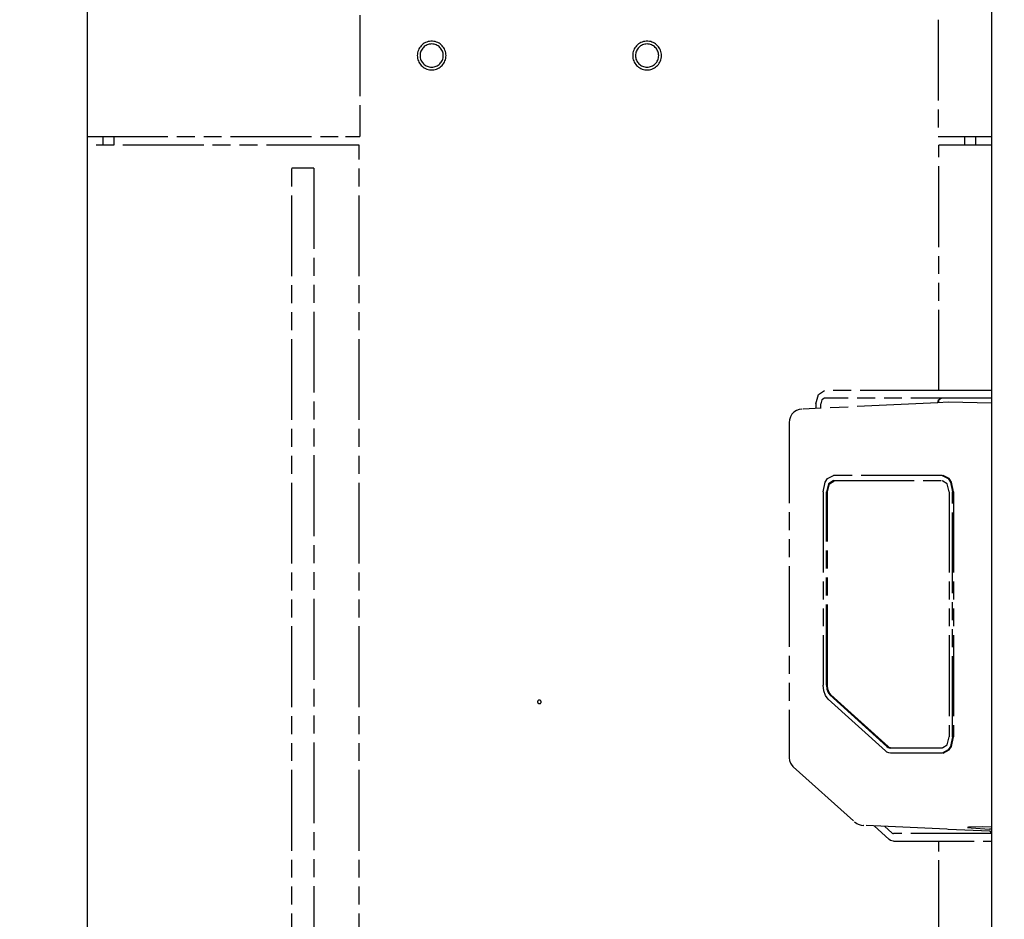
# Model space of a CAD drawing. Extents: x -156717 to 425753, y -51191 to 363295.
# Tile 311 of 502: x 139445 to 139720, y 112426 to 112677. Entities that reach past the tile are written whole.
import ezdxf

# ---------------------------------------------------------------- set-up
doc = ezdxf.new("R2010")
doc.units = 0
doc.header["$LTSCALE"] = 50
doc.linetypes.add('PHANTOM', pattern=[0.8, 0.45, -0.05, 0.1, -0.05, 0.1, -0.05])
doc.layers.get('0').update_dxf_attribs({"linetype": 'CONTINUOUS'})
doc.layers.get('Defpoints').update_dxf_attribs({"linetype": 'CONTINUOUS'})
doc.layers.add('DEFAULT_3', color=7, linetype='PHANTOM')
doc.layers.add('WL570---_TOEVOER', color=3, linetype='CONTINUOUS')
doc.styles.get("Standard").update_dxf_attribs({"font": 'ARIAL.TTF'})
doc.dimstyles.new('ISO-25', dxfattribs={"dimtxt": 2.5, "dimasz": 2.5, "dimexe": 1.25, "dimexo": 0.625, "dimtad": 1, "dimtih": 1, "dimdec": 4, "dimdsep": 46, "dimtxsty": 'Standard', "dimcen": 2.5, "dimadec": 0, "dimazin": 0, "dimtfac": 1, "dimtdec": 4, "dimtmove": 0, "dimatfit": 3, "dimfxl": 0, "dimtvp": 1, "dimtolj": 1, "dimtzin": 0, "dimarcsym": 0})

# ---------------------------------------------------------------- blocks, each defined once
blk = doc.blocks.new('*D171')
at = {"layer": 'Defpoints', "color": 0, "transparency": 16777216}
for p in [(140726.76, 113760.31), (138453.29, 112134.01), (140726.76, 112134.01)]:
    blk.add_point(p, dxfattribs=at)
at = {"layer": 'WL570---_TOEVOER', "color": 0, "lineweight": -2, "transparency": 16777216}
for p, q in [((138453.29, 112165.26), (138453.29, 113822.81)), ((140726.76, 112165.26), (140726.76, 113822.81)), ((138578.29, 113760.31), (140601.76, 113760.31))]:
    blk.add_line(p, q, dxfattribs=at)
at = {"layer": 'WL570---_TOEVOER', "color": 0, "transparency": 16777216}
for points in [[(138578.29, 113781.15), (138578.29, 113739.48), (138453.29, 113760.31)], [(140601.76, 113781.15), (140601.76, 113739.48), (140726.76, 113760.31)]]:
    blk.add_solid(points, dxfattribs=at)
at = {"layer": 'WL570---_TOEVOER', "color": 0, "transparency": 16777216, "insert": (139607.85, 113855.43), "char_height": 125, "attachment_point": 5}
blk.add_mtext('\\A1;2273 HT', dxfattribs=at)

msp = doc.modelspace()

# ---------------------------------------------------------------- linework, layer by layer
at = {"color": 3, "linetype": 'Continuous'}
for p, q in [((139464.00916, 112812.79783), (139464.00916, 112277.21976)), ((139716.0459, 112277.21976), (139716.0459, 112812.79783))]:
    msp.add_line(p, q, dxfattribs=at)
at = {"layer": 'DEFAULT_3', "color": 6, "linetype": 'PHANTOM'}
for p, q in [((139540.03774, 112677.99818), (139540.03774, 112648.23384)), ((139701.12623, 112676.76799), (139701.12623, 112644.23326)), ((139540.03774, 112648.23384), (139540.03774, 112644.23326)), ((139464.00916, 112644.23326), (139536.03529, 112644.23326)), ((139536.51473, 112641.8229), (139464.00916, 112641.8229)), ((139536.03529, 112644.23326), (139536.03716, 112644.23326)), ((139536.03716, 112644.23326), (139540.03773, 112644.23326)), ((139539.83826, 112641.8229), (139536.51473, 112641.8229)), ((139539.84022, 112245.2901), (139539.84022, 112641.8229)), ((139540.03773, 112644.23326), (139540.03774, 112644.23326)), ((139701.12819, 112644.23326), (139705.12681, 112644.23326)), ((139701.32375, 112573.44294), (139701.32375, 112641.8229)), ((139704.65112, 112641.8229), (139701.32571, 112641.8229)), ((139716.0459, 112641.8229), (139704.65112, 112641.8229)), ((139705.12681, 112644.23326), (139716.0459, 112644.23326)), ((139524.21902, 112635.42197), (139521.10391, 112635.42197)), ((139521.10391, 112245.2901), (139521.10391, 112635.42197)), ((139527.18205, 112635.42197), (139524.21902, 112635.42197)), ((139527.18205, 112635.42197), (139527.18205, 112245.2901)), ((139667.77686, 112572.37659), (139669.43151, 112573.44294)), ((139701.91653, 112573.44294), (139669.43151, 112573.44294)), ((139707.37009, 112573.44294), (139701.91653, 112573.44294)), ((139707.38755, 112573.44294), (139707.37009, 112573.44294)), ((139707.44043, 112573.44294), (139707.38755, 112573.44294)), ((139707.58361, 112573.44294), (139707.44043, 112573.44294)), ((139707.62201, 112573.44294), (139707.58361, 112573.44294)), ((139707.76819, 112573.44294), (139707.62201, 112573.44294)), ((139707.78015, 112573.44294), (139707.76819, 112573.44294)), ((139707.91436, 112573.44294), (139707.78015, 112573.44294)), ((139707.92035, 112573.44294), (139707.91436, 112573.44294)), ((139707.99966, 112573.44294), (139707.92035, 112573.44294)), ((139708.07299, 112573.44294), (139707.99966, 112573.44294)), ((139708.2072, 112573.44294), (139708.07299, 112573.44294)), ((139708.33591, 112573.44294), (139708.2072, 112573.44294)), ((139708.35984, 112573.44294), (139708.33591, 112573.44294)), ((139708.47359, 112573.44294), (139708.35984, 112573.44294)), ((139708.66965, 112573.44294), (139708.47359, 112573.44294)), ((139708.67911, 112573.44294), (139708.66965, 112573.44294)), ((139708.72503, 112573.44294), (139708.67911, 112573.44294)), ((139708.83126, 112573.44294), (139708.72503, 112573.44294)), ((139709.02684, 112573.44294), (139708.83126, 112573.44294)), ((139709.05328, 112573.44294), (139709.02684, 112573.44294)), ((139709.06177, 112573.44294), (139709.05328, 112573.44294)), ((139709.27278, 112573.44294), (139709.06177, 112573.44294)), ((139709.27925, 112573.44294), (139709.27278, 112573.44294)), ((139709.30568, 112573.44294), (139709.27925, 112573.44294)), ((139709.41297, 112573.44294), (139709.30568, 112573.44294)), ((139709.50126, 112573.44294), (139709.41297, 112573.44294)), ((139709.65342, 112573.44294), (139709.50126, 112573.44294)), ((139709.66287, 112573.44294), (139709.65342, 112573.44294)), ((139709.85893, 112573.44294), (139709.66287, 112573.44294)), ((139709.97269, 112573.44294), (139709.85893, 112573.44294)), ((139709.99661, 112573.44294), (139709.97269, 112573.44294)), ((139710.12533, 112573.44294), (139709.99661, 112573.44294)), ((139710.25954, 112573.44294), (139710.12533, 112573.44294)), ((139710.30546, 112573.44294), (139710.25954, 112573.44294)), ((139710.33287, 112573.44294), (139710.30546, 112573.44294)), ((139710.41218, 112573.44294), (139710.33287, 112573.44294)), ((139710.41816, 112573.44294), (139710.41218, 112573.44294)), ((139710.55237, 112573.44294), (139710.41816, 112573.44294)), ((139710.56433, 112573.44294), (139710.55237, 112573.44294)), ((139710.6422, 112573.44294), (139710.56433, 112573.44294)), ((139710.71051, 112573.44294), (139710.6422, 112573.44294)), ((139710.74891, 112573.44294), (139710.71051, 112573.44294)), ((139710.89209, 112573.44294), (139710.74891, 112573.44294)), ((139710.94497, 112573.44294), (139710.89209, 112573.44294)), ((139710.96243, 112573.44294), (139710.94497, 112573.44294)), ((139711.09568, 112573.44294), (139710.96243, 112573.44294)), ((139711.19342, 112573.44294), (139711.09568, 112573.44294)), ((139711.35908, 112573.44294), (139711.19342, 112573.44294)), ((139711.41292, 112573.44294), (139711.35908, 112573.44294)), ((139711.50671, 112573.44294), (139711.41292, 112573.44294)), ((139711.70276, 112573.44294), (139711.50671, 112573.44294)), ((139711.9517, 112573.44294), (139711.70276, 112573.44294)), ((139711.96916, 112573.44294), (139711.9517, 112573.44294)), ((139711.97466, 112573.44294), (139711.96916, 112573.44294)), ((139711.99212, 112573.44294), (139711.97466, 112573.44294)), ((139712.25601, 112573.44294), (139711.99212, 112573.44294)), ((139712.26199, 112573.44294), (139712.25601, 112573.44294)), ((139712.28197, 112573.44294), (139712.26199, 112573.44294)), ((139712.33185, 112573.44294), (139712.28197, 112573.44294)), ((139712.43161, 112573.44294), (139712.33185, 112573.44294)), ((139712.46654, 112573.44294), (139712.43161, 112573.44294)), ((139712.58377, 112573.44294), (139712.46654, 112573.44294)), ((139712.59525, 112573.44294), (139712.58377, 112573.44294)), ((139712.63664, 112573.44294), (139712.59525, 112573.44294)), ((139712.72995, 112573.44294), (139712.63664, 112573.44294)), ((139712.81225, 112573.44294), (139712.72995, 112573.44294)), ((139712.95543, 112573.44294), (139712.81225, 112573.44294)), ((139713.00831, 112573.44294), (139712.95543, 112573.44294)), ((139713.04922, 112573.44294), (139713.00831, 112573.44294)), ((139713.165, 112573.44294), (139713.04922, 112573.44294)), ((139713.18246, 112573.44294), (139713.165, 112573.44294)), ((139713.23534, 112573.44294), (139713.18246, 112573.44294)), ((139713.37852, 112573.44294), (139713.23534, 112573.44294)), ((139713.41692, 112573.44294), (139713.37852, 112573.44294)), ((139713.48523, 112573.44294), (139713.41692, 112573.44294)), ((139713.5631, 112573.44294), (139713.48523, 112573.44294)), ((139713.57506, 112573.44294), (139713.5631, 112573.44294)), ((139713.70927, 112573.44294), (139713.57506, 112573.44294)), ((139713.71525, 112573.44294), (139713.70927, 112573.44294)), ((139713.79457, 112573.44294), (139713.71525, 112573.44294)), ((139713.82197, 112573.44294), (139713.79457, 112573.44294)), ((139713.86789, 112573.44294), (139713.82197, 112573.44294)), ((139714.00211, 112573.44294), (139713.86789, 112573.44294)), ((139714.13082, 112573.44294), (139714.00211, 112573.44294)), ((139714.15474, 112573.44294), (139714.13082, 112573.44294)), ((139714.2685, 112573.44294), (139714.15474, 112573.44294)), ((139714.46456, 112573.44294), (139714.2685, 112573.44294)), ((139714.47402, 112573.44294), (139714.46456, 112573.44294)), ((139714.62617, 112573.44294), (139714.47402, 112573.44294)), ((139714.80226, 112573.44294), (139714.62617, 112573.44294)), ((139714.82175, 112573.44294), (139714.80226, 112573.44294)), ((139714.84818, 112573.44294), (139714.82175, 112573.44294)), ((139714.85465, 112573.44294), (139714.84818, 112573.44294)), ((139715.06566, 112573.44294), (139714.85465, 112573.44294)), ((139715.07415, 112573.44294), (139715.06566, 112573.44294)), ((139715.10059, 112573.44294), (139715.07415, 112573.44294)), ((139715.29617, 112573.44294), (139715.10059, 112573.44294)), ((139715.4024, 112573.44294), (139715.29617, 112573.44294)), ((139715.44832, 112573.44294), (139715.4024, 112573.44294)), ((139715.45778, 112573.44294), (139715.44832, 112573.44294)), ((139715.65384, 112573.44294), (139715.45778, 112573.44294)), ((139715.76759, 112573.44294), (139715.65384, 112573.44294)), ((139715.79152, 112573.44294), (139715.76759, 112573.44294)), ((139715.92023, 112573.44294), (139715.79152, 112573.44294)), ((139716.0459, 112573.44294), (139715.92023, 112573.44294)), ((139667.09142, 112569.80241), (139667.77686, 112572.37659)), ((139668.74965, 112570.8632), (139668.46719, 112569.80241)), ((139669.43151, 112571.30263), (139668.74965, 112570.8632)), ((139716.0459, 112571.30263), (139669.43151, 112571.30263)), ((139701.01968, 112570.0558), (139701.23467, 112570.8632)), ((139701.23467, 112570.8632), (139701.91653, 112571.30263)), ((139701.32375, 112570.07009), (139701.32375, 112570.92061)), ((139661.63887, 112567.87678), (139660.95974, 112567.4291)), ((139662.4238, 112568.1681), (139661.63887, 112567.87678)), ((139663.18069, 112568.27754), (139662.4238, 112568.1681)), ((139663.24255, 112568.28078), (139663.18227, 112568.27795)), ((139701.01968, 112570.0558), (139663.24255, 112568.28078)), ((139667.09142, 112569.80241), (139667.09142, 112568.46163)), ((139668.46719, 112568.52627), (139668.46719, 112569.80241)), ((139703.89421, 112570.19087), (139701.01968, 112570.0558)), ((139703.92354, 112570.19224), (139703.89421, 112570.19087)), ((139703.95485, 112570.19234), (139703.92356, 112570.19226)), ((139716.0459, 112569.98397), (139703.95483, 112570.19234)), ((139659.73834, 112565.35368), (139659.66138, 112564.56849)), ((139659.99199, 112566.14811), (139659.73834, 112565.35368)), ((139660.40442, 112566.84552), (139659.99199, 112566.14811)), ((139660.95974, 112567.4291), (139660.40442, 112566.84552)), ((139659.66138, 112564.55759), (139659.66138, 112471.14754)), ((139669.62431, 112547.94615), (139670.26276, 112548.93867)), ((139670.26276, 112548.93867), (139671.96548, 112549.79949)), ((139671.96548, 112548.39929), (139670.55531, 112547.49114)), ((139672.27179, 112549.79949), (139671.96548, 112549.79949)), ((139671.96548, 112548.39929), (139702.20196, 112548.39929)), ((139672.05527, 112548.25985), (139672.27179, 112548.39929)), ((139702.20196, 112549.79949), (139672.27179, 112549.79949)), ((139702.20196, 112549.79949), (139702.50827, 112549.79949)), ((139702.20196, 112549.79949), (139703.90481, 112548.93851)), ((139702.41848, 112548.25985), (139702.20196, 112548.39929)), ((139704.21099, 112548.93867), (139702.50827, 112549.79949)), ((139703.90481, 112548.93851), (139704.54323, 112547.94594)), ((139704.84944, 112547.94615), (139704.21099, 112548.93867)), ((139669.07049, 112545.29883), (139669.62431, 112547.94615)), ((139670.55531, 112547.49114), (139669.97116, 112545.29883)), ((139670.27747, 112545.29883), (139670.86162, 112547.49114)), ((139670.86162, 112547.49114), (139672.05527, 112548.25985)), ((139703.61213, 112547.49114), (139702.41848, 112548.25985)), ((139704.19628, 112545.29883), (139703.61213, 112547.49114)), ((139704.54323, 112547.94594), (139705.09695, 112545.29883)), ((139705.40326, 112545.29883), (139704.84944, 112547.94615)), ((139669.07049, 112545.29883), (139669.07049, 112491.3783)), ((139669.97116, 112491.3783), (139669.97116, 112545.29883)), ((139670.27747, 112491.3783), (139670.27747, 112545.29883)), ((139704.19628, 112545.29883), (139704.19628, 112476.98888)), ((139705.09695, 112476.98888), (139705.09695, 112545.29883)), ((139705.40326, 112545.29883), (139705.40326, 112476.98888)), ((139669.24389, 112489.84423), (139669.07049, 112491.3783)), ((139669.97116, 112491.3783), (139670.0906, 112490.3215)), ((139670.39691, 112490.3215), (139670.27747, 112491.3783)), ((139669.74344, 112488.49347), (139669.24389, 112489.84423)), ((139670.509, 112487.48872), (139669.74344, 112488.49347)), ((139670.0906, 112490.3215), (139670.43474, 112489.39097)), ((139670.74106, 112489.39097), (139670.39691, 112490.3215)), ((139670.43474, 112489.39097), (139670.96213, 112488.69881)), ((139671.26844, 112488.69881), (139670.74106, 112489.39097)), ((139670.96213, 112488.69881), (139686.86165, 112474.30938)), ((139687.16796, 112474.30938), (139671.26844, 112488.69881)), ((139686.40852, 112473.09929), (139670.509, 112487.48872)), ((139686.86165, 112474.30938), (139687.17841, 112474.07796)), ((139687.48472, 112474.07796), (139687.16796, 112474.30938)), ((139702.41848, 112474.02786), (139703.61213, 112474.79657)), ((139703.61213, 112474.79657), (139704.19628, 112476.98888)), ((139704.54313, 112474.34156), (139703.90468, 112473.34905)), ((139704.21112, 112473.3492), (139704.84954, 112474.34177)), ((139705.09695, 112476.98888), (139704.54313, 112474.34156)), ((139704.84954, 112474.34177), (139705.40326, 112476.98888)), ((139686.60823, 112472.95338), (139686.40852, 112473.09929)), ((139686.86834, 112472.76335), (139686.60823, 112472.95338)), ((139687.35889, 112472.55753), (139686.86834, 112472.76335)), ((139687.17841, 112474.07796), (139687.51635, 112473.93617)), ((139687.865, 112472.48822), (139687.35889, 112472.55753)), ((139687.82266, 112473.93617), (139687.48472, 112474.07796)), ((139687.51635, 112473.93617), (139687.865, 112473.88843)), ((139687.87064, 112473.9296), (139687.82266, 112473.93617)), ((139702.20196, 112473.88843), (139687.865, 112473.88843)), ((139688.17131, 112472.48822), (139687.865, 112472.48822)), ((139688.17131, 112473.88843), (139687.87064, 112473.9296)), ((139702.20196, 112472.48822), (139688.17131, 112472.48822)), ((139702.20196, 112473.88843), (139702.41848, 112474.02786)), ((139703.90468, 112473.34905), (139702.20196, 112472.48822)), ((139702.50827, 112472.48822), (139704.21112, 112473.3492)), ((139659.66139, 112471.14107), (139659.73333, 112470.44834)), ((139659.73333, 112470.44834), (139659.97956, 112469.71591)), ((139659.97956, 112469.71591), (139660.16494, 112469.37626)), ((139660.16494, 112469.37626), (139660.65078, 112468.76937)), ((139660.65078, 112468.76937), (139660.76797, 112468.65895)), ((139660.77504, 112468.65249), (139677.81657, 112453.35649)), ((139677.82016, 112453.35336), (139678.48238, 112452.86849)), ((139678.48238, 112452.86849), (139678.8516, 112452.67589)), ((139678.8516, 112452.67589), (139679.63871, 112452.4086)), ((139679.63871, 112452.4086), (139680.36729, 112452.30945)), ((139680.42492, 112452.30674), (139680.36749, 112452.30938)), ((139703.57636, 112451.24248), (139680.42492, 112452.30674)), ((139687.48724, 112448.43238), (139683.32203, 112452.17357)), ((139686.22198, 112452.04026), (139688.17512, 112450.28595)), ((139688.17512, 112450.28595), (139688.32747, 112450.17543)), ((139688.32747, 112450.17543), (139688.48983, 112450.10775)), ((139688.48983, 112450.10775), (139688.65728, 112450.08496)), ((139716.0459, 112450.08496), (139688.65728, 112450.08496)), ((139703.9032, 112451.22746), (139703.57636, 112451.24248)), ((139715.5457, 112450.69226), (139703.9032, 112451.22746)), ((139709.60791, 112451.84007), (139709.32869, 112451.77863)), ((139709.32869, 112451.77863), (139710.32458, 112451.62315)), ((139713.35742, 112451.91772), (139709.60791, 112451.84007)), ((139710.32458, 112451.62315), (139715.39856, 112451.32389)), ((139716.0459, 112451.88783), (139713.35742, 112451.91772)), ((139716.0459, 112451.29434), (139715.39815, 112451.32389)), ((139715.5457, 112450.69226), (139715.90207, 112450.28595)), ((139716.0459, 112450.66926), (139715.5457, 112450.69226)), ((139687.85692, 112448.1642), (139687.48724, 112448.43238)), ((139688.25094, 112447.99995), (139687.85692, 112448.1642)), ((139688.65728, 112447.94464), (139688.25094, 112447.99995)), ((139688.65728, 112447.94464), (139716.0459, 112447.94464)), ((139701.32375, 112300.1077), (139701.32375, 112447.94464))]:
    msp.add_line(p, q, dxfattribs=at)
at = {"layer": 'DEFAULT_3', "color": 8, "linetype": 'PHANTOM'}
for p, q in [((139468.50982, 112641.8229), (139468.50982, 112644.23326)), ((139471.51025, 112644.23326), (139471.51025, 112641.8229)), ((139708.54481, 112641.8229), (139708.54481, 112644.23326)), ((139711.54524, 112644.23326), (139711.54524, 112641.8229))]:
    msp.add_line(p, q, dxfattribs=at)
for centre, radius, start, end in [((139560.02316, 112666.77654), 4.00058, 93.4506563, 266.5493437), ((139560.02316, 112666.77654), 3.23366, 90, 270), ((139560.02316, 112666.77654), 4.00058, 90, 93.4506563), ((139560.02316, 112666.77654), 4.00058, 86.5493437, 90), ((139560.02316, 112666.77654), 3.23366, 270, 90), ((139560.02316, 112666.77654), 4.00058, 273.4506563, 86.5493437), ((139620.0319, 112666.77654), 4.00058, 93.4506563, 266.5493437), ((139620.0319, 112666.77654), 3.23366, 90, 270), ((139620.0319, 112666.77654), 4.00058, 90, 93.4506563), ((139620.0319, 112666.77654), 4.00058, 86.5493437, 90), ((139620.0319, 112666.77654), 3.23366, 270, 90), ((139620.0319, 112666.77654), 4.00058, 273.4506563, 86.5493437), ((139560.02316, 112666.77654), 4.00058, 266.5493437, 270), ((139560.02316, 112666.77654), 4.00058, 270, 273.4506563), ((139620.0319, 112666.77654), 4.00058, 266.5493437, 270), ((139620.0319, 112666.77654), 4.00058, 270, 273.4506563)]:
    msp.add_arc(centre, radius, start, end, dxfattribs=at)
at = {"layer": 'DEFAULT_3', "color": 2, "linetype": 'PHANTOM'}
for start, end in [(0, 180), (0, 180), (180, 0), (180, 0)]:
    msp.add_arc((139590.02753, 112486.7503), 0.50007, start, end, dxfattribs=at)

# ---------------------------------------------------------------- dimensions: what is measured, and where the dimension line sits
at = {"layer": 'WL570---_TOEVOER'}
dim = msp.add_linear_dim(base=(140726.7643, 113760.31246), p1=(138453.29076, 112134.01243), p2=(140726.7643, 112134.01243), text='<> HT', dimstyle='ISO-25', override={"dimscale": 50, "dimdec": 0}, dxfattribs=at)
dim.commit()
dim.dimension.update_dxf_attribs({"geometry": '*D171', "text_midpoint": (139607.85128, 113760.31246), "dimtype": 160})

doc.saveas('drawing.dxf')
